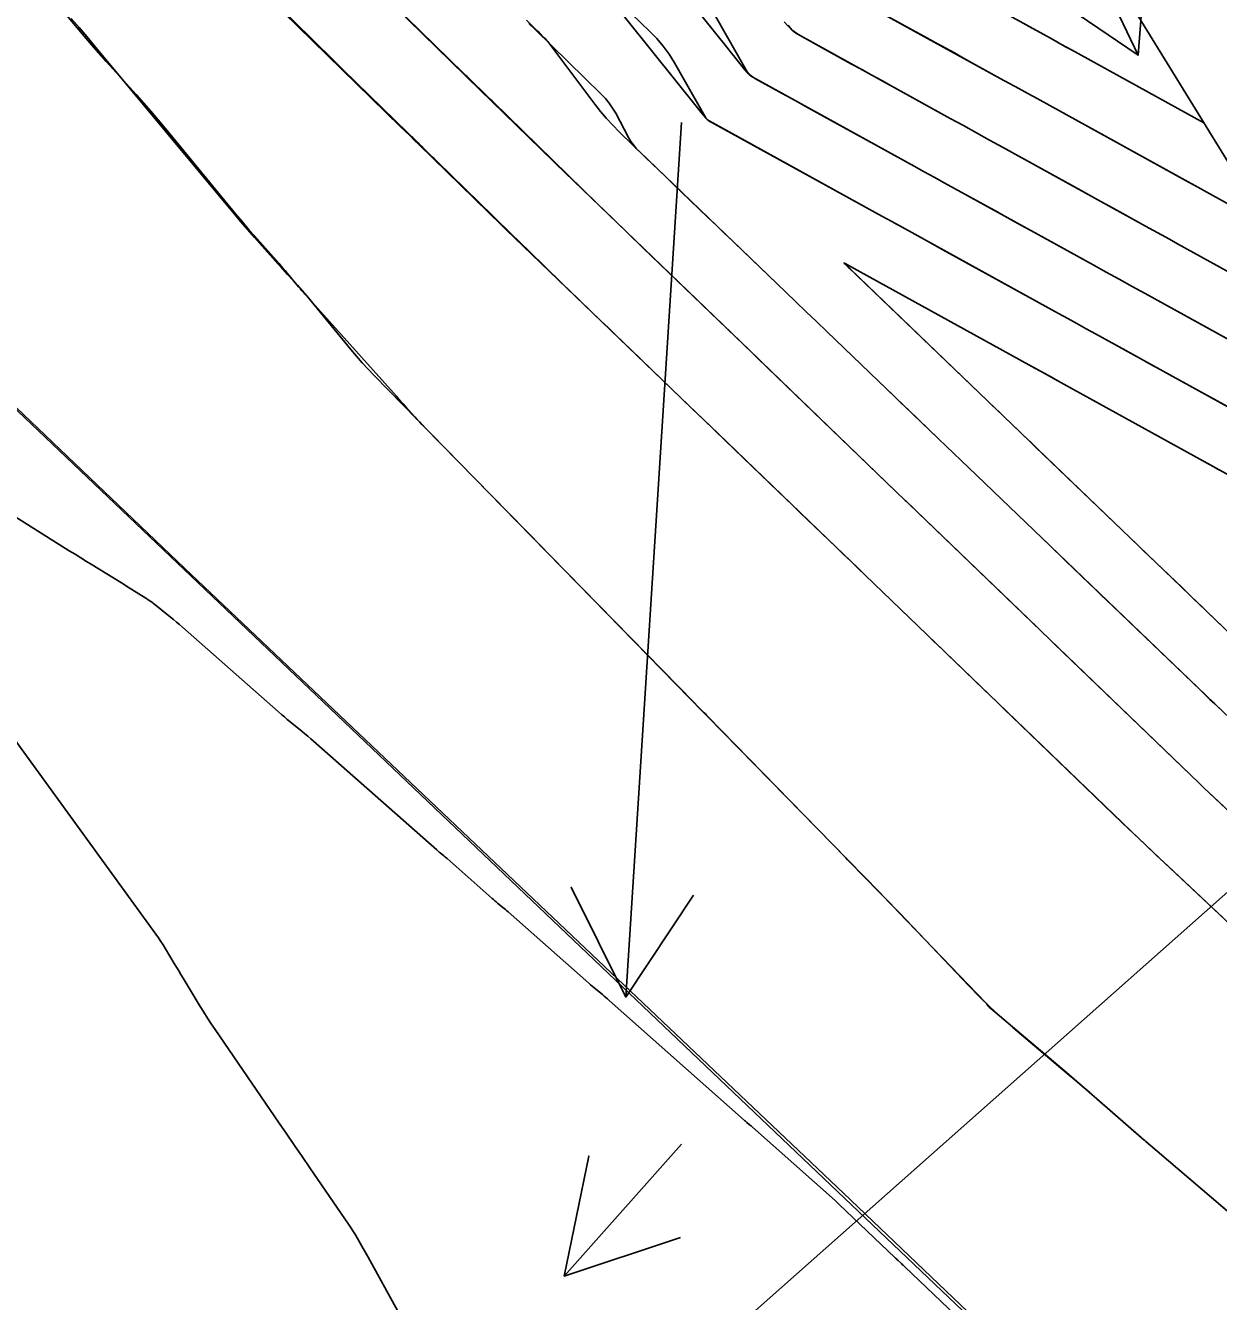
# Model space of a CAD drawing. Extents: x 954385 to 988206, y 1868364 to 1924553.
# Drawn here: x 955525 to 955583.4, y 1923211.2 to 1923273.7 of the extents above; entities that cross this region are included whole.
import ezdxf

# ---------------------------------------------------------------- set-up
doc = ezdxf.new("R2010")
doc.units = 0
for name, color, linetype in [('13', 7, 'Continuous'), ('16', 7, 'Continuous'), ('24', 7, 'Continuous'), ('26', 7, 'Continuous'), ('6', 7, 'Continuous'), ('7', 7, 'Continuous'), ('Default', 7, 'Continuous')]:
    doc.layers.add(name, color=color, linetype=linetype)

msp = doc.modelspace()

# ---------------------------------------------------------------- linework, layer by layer
at = {"layer": '13'}
msp.add_lwpolyline([(955522.32, 1923251.012), (955527.166, 1923247.973), (955527.446, 1923247.798), (955527.726, 1923247.624), (955528.007, 1923247.45), (955528.287, 1923247.277), (955529.722, 1923246.395), (955529.848, 1923246.317), (955529.973, 1923246.239), (955530.099, 1923246.161), (955530.224, 1923246.082), (955530.914, 1923245.648), (955530.945, 1923245.629), (955530.975, 1923245.609), (955531.005, 1923245.589), (955531.035, 1923245.569), (955531.156, 1923245.489), (955531.186, 1923245.469), (955531.215, 1923245.448), (955531.244, 1923245.426), (955531.272, 1923245.404), (955532.114, 1923244.726), (955532.263, 1923244.605), (955532.411, 1923244.482), (955532.557, 1923244.357), (955532.702, 1923244.231), (955537.412, 1923240.079), (955537.552, 1923239.957), (955537.694, 1923239.836), (955537.837, 1923239.717), (955537.981, 1923239.599), (955538.559, 1923239.131), (955538.703, 1923239.013), (955538.846, 1923238.893), (955538.988, 1923238.773), (955539.128, 1923238.65), (955545.151, 1923233.328), (955545.193, 1923233.292), (955545.235, 1923233.256), (955545.278, 1923233.22), (955545.321, 1923233.184), (955545.493, 1923233.044), (955545.536, 1923233.009), (955545.579, 1923232.973), (955545.621, 1923232.936), (955545.663, 1923232.9), (955547.869, 1923230.95), (955547.933, 1923230.893), (955547.998, 1923230.838), (955548.063, 1923230.783), (955548.129, 1923230.728), (955548.394, 1923230.512), (955548.46, 1923230.458), (955548.526, 1923230.403), (955548.59, 1923230.347), (955548.655, 1923230.291), (955552.596, 1923226.801), (955552.678, 1923226.729), (955552.76, 1923226.658), (955552.843, 1923226.588), (955552.927, 1923226.519), (955553.263, 1923226.244), (955553.347, 1923226.175), (955553.43, 1923226.105), (955553.513, 1923226.034), (955553.594, 1923225.962), (955560.201, 1923220.099), (955560.234, 1923220.07), (955560.267, 1923220.041), (955560.3, 1923220.013), (955560.334, 1923219.985), (955560.47, 1923219.872), (955560.504, 1923219.844), (955560.537, 1923219.816), (955560.571, 1923219.787), (955560.604, 1923219.758), (955564.652, 1923216.161), (955564.669, 1923216.146), (955564.686, 1923216.13), (955564.703, 1923216.114), (955564.72, 1923216.099), (955564.788, 1923216.036), (955564.804, 1923216.02), (955564.821, 1923216.004), (955564.838, 1923215.988), (955564.855, 1923215.972), (955567.575, 1923213.379), (955567.615, 1923213.341), (955567.655, 1923213.302), (955567.696, 1923213.264), (955567.737, 1923213.226), (955567.899, 1923213.073), (955567.94, 1923213.035), (955567.98, 1923212.997), (955568.021, 1923212.959), (955568.061, 1923212.92), (955574.821, 1923206.476)], dxfattribs=at)
at = {"layer": '16'}
for points in [[(955517.978, 1923299.14), (955546.543, 1923271.234), (955546.612, 1923271.166), (955546.635, 1923271.144), (955550.85, 1923267.036), (955550.882, 1923267.005), (955550.978, 1923266.912), (955560.898, 1923257.361), (955561.044, 1923257.22), (955568.088, 1923250.438), (955568.262, 1923250.271), (955582.466, 1923236.594), (955582.524, 1923236.538), (955582.583, 1923236.483), (955582.641, 1923236.427), (955582.7, 1923236.372), (955589.772, 1923229.733)], [(955516.048, 1923295.434), (955543.386, 1923268.727), (955543.608, 1923268.509), (955543.831, 1923268.292), (955544.054, 1923268.074), (955544.277, 1923267.857), (955547.688, 1923264.532), (955547.901, 1923264.325), (955548.114, 1923264.118), (955548.328, 1923263.912), (955548.542, 1923263.705), (955557.5, 1923255.08), (955557.857, 1923254.736), (955558.213, 1923254.393), (955558.57, 1923254.05), (955558.927, 1923253.706), (955564.718, 1923248.13), (955565.068, 1923247.794), (955565.417, 1923247.457), (955565.767, 1923247.121), (955566.116, 1923246.784), (955579.143, 1923234.242), (955579.484, 1923233.914), (955579.827, 1923233.587), (955580.17, 1923233.261), (955580.515, 1923232.937), (955586.405, 1923227.407)], [(955582.707, 1923268.916), (955576.227, 1923272.488), (955575.709, 1923272.774), (955575.19, 1923273.06), (955567.143, 1923277.497)], [(955552.056, 1923276.795), (955555.591, 1923273.393), (955555.93, 1923273.043), (955556.241, 1923272.671), (955556.526, 1923272.279), (955556.783, 1923271.864), (955558.347, 1923269.135), (955558.366, 1923269.106), (955558.388, 1923269.081), (955558.414, 1923269.059), (955558.443, 1923269.041), (955566.938, 1923264.356), (955567.435, 1923264.082), (955567.933, 1923263.808), (955575.585, 1923259.589), (955576.037, 1923259.339), (955576.489, 1923259.09), (955576.942, 1923258.841), (955577.394, 1923258.591), (955594.137, 1923249.359)], [(955564.968, 1923275.383), (955572.74, 1923271.098), (955573.19, 1923270.849), (955573.64, 1923270.601), (955574.091, 1923270.353), (955574.541, 1923270.105), (955582.4, 1923265.772), (955582.842, 1923265.528), (955582.989, 1923265.447), (955586.562, 1923263.476)], [(955578.517, 1923275.725), (955583.938, 1923266.915)], [(955527.259, 1923274.028), (955527.642, 1923273.593), (955528.019, 1923273.154), (955528.391, 1923272.711), (955535.328, 1923264.348), (955535.55, 1923264.083), (955535.774, 1923263.821), (955536.001, 1923263.56), (955536.23, 1923263.302), (955537.379, 1923262.024), (955537.497, 1923261.892), (955537.615, 1923261.761), (955537.734, 1923261.63), (955537.853, 1923261.5), (955538.329, 1923260.977), (955538.447, 1923260.846), (955538.564, 1923260.713), (955538.678, 1923260.579), (955538.792, 1923260.443), (955540.95, 1923257.821), (955541.225, 1923257.494), (955541.506, 1923257.174), (955541.795, 1923256.859), (955542.09, 1923256.551), (955549.798, 1923248.665), (955550.549, 1923247.897), (955551.3, 1923247.129), (955552.05, 1923246.362), (955552.801, 1923245.594), (955558.199, 1923240.075), (955558.296, 1923239.976), (955558.394, 1923239.876), (955566.819, 1923231.257), (955567.074, 1923230.996), (955567.327, 1923230.734), (955567.58, 1923230.471), (955567.831, 1923230.208), (955571.198, 1923226.673), (955571.717, 1923226.142), (955572.25, 1923225.627), (955572.796, 1923225.125), (955573.356, 1923224.639), (955576.017, 1923222.387), (955576.386, 1923222.074), (955576.753, 1923221.76), (955577.119, 1923221.444), (955577.484, 1923221.127), (955579.787, 1923219.117), (955579.807, 1923219.099), (955579.827, 1923219.082), (955579.846, 1923219.065), (955579.866, 1923219.048), (955587.29, 1923212.729)], [(955558.79, 1923274.143), (955560.355, 1923271.414), (955560.407, 1923271.335), (955560.468, 1923271.266), (955560.538, 1923271.206), (955560.618, 1923271.155), (955568.516, 1923266.8), (955569.01, 1923266.528), (955569.504, 1923266.255), (955569.998, 1923265.983), (955570.492, 1923265.71), (955577.282, 1923261.966), (955577.92, 1923261.615), (955578.558, 1923261.263), (955579.196, 1923260.911), (955579.833, 1923260.56), (955594.897, 1923252.253)], [(955584.409, 1923239.345), (955571.186, 1923252.04), (955570.819, 1923252.393), (955570.451, 1923252.746), (955570.083, 1923253.099), (955569.716, 1923253.452), (955564.24, 1923258.709), (955563.738, 1923259.19), (955563.237, 1923259.671), (955562.736, 1923260.153), (955562.235, 1923260.634), (955555.072, 1923267.511), (955554.921, 1923267.668), (955554.783, 1923267.836), (955554.658, 1923268.014), (955554.547, 1923268.202), (955553.911, 1923269.388), (955553.761, 1923269.643), (955553.593, 1923269.885), (955553.407, 1923270.113), (955553.203, 1923270.328), (955549.963, 1923273.485), (955549.655, 1923273.786)], [(955562.362, 1923273.693), (955562.448, 1923273.564), (955562.548, 1923273.451), (955562.663, 1923273.352), (955562.793, 1923273.269), (955570.29, 1923269.135), (955570.931, 1923268.782), (955571.572, 1923268.428), (955572.213, 1923268.075), (955572.854, 1923267.721), (955579.841, 1923263.869), (955580.234, 1923263.652), (955580.626, 1923263.436), (955581.019, 1923263.22), (955581.411, 1923263.003), (955590.863, 1923257.791)], [(955586.145, 1923241.837), (955572.906, 1923254.548), (955572.519, 1923254.919), (955572.133, 1923255.29), (955565.313, 1923261.837), (955565.125, 1923262.018), (955565.103, 1923262.041), (955565.098, 1923262.051), (955565.11, 1923262.049), (955565.138, 1923262.035), (955565.403, 1923261.889), (955574.136, 1923257.074), (955574.564, 1923256.838), (955575.845, 1923256.132), (955591.421, 1923247.543)], [(955524.475, 1923238.765), (955531.406, 1923229.198), (955531.528, 1923229.025), (955531.647, 1923228.85), (955531.761, 1923228.673), (955531.872, 1923228.493), (955532.307, 1923227.767), (955532.416, 1923227.586), (955532.525, 1923227.404), (955532.634, 1923227.223), (955532.743, 1923227.042), (955533.569, 1923225.666), (955533.745, 1923225.378), (955533.925, 1923225.092), (955534.11, 1923224.809), (955534.3, 1923224.529), (955537.447, 1923219.95), (955537.822, 1923219.405), (955538.197, 1923218.859), (955538.572, 1923218.313), (955538.947, 1923217.768), (955540.48, 1923215.535), (955540.831, 1923215.01), (955541.169, 1923214.477), (955541.493, 1923213.935), (955541.804, 1923213.385), (955547.607, 1923202.813)]]:
    msp.add_lwpolyline(points, dxfattribs=at)
at = {"layer": '24'}
for points in [[(955497.691, 1923280.642), (955532.806, 1923247.125), (955565.066, 1923216.528), (955599.038, 1923184.102)], [(955578.517, 1923275.725), (955583.938, 1923266.915)]]:
    msp.add_lwpolyline(points, dxfattribs=at)
at = {"layer": '26'}
for points in [[(955557.131, 1923318.928), (955579.481, 1923272.226), (955574.532, 1923275.618), (955579.481, 1923272.226), (955579.944, 1923278.208)], [(955457.131, 1923118.928), (955666.789, 1923304.798), (955664.891, 1923299.106), (955666.789, 1923304.798), (955660.911, 1923303.596)], [(955557.131, 1923268.928), (955554.402, 1923226.121), (955551.739, 1923231.498), (955554.402, 1923226.121), (955557.726, 1923231.116)], [(955557.131, 1923218.928), (955551.387, 1923212.464), (955552.596, 1923218.341), (955551.387, 1923212.464), (955557.081, 1923214.355)]]:
    msp.add_lwpolyline(points, dxfattribs=at)
at = {"layer": '6'}
for points in [[(955582.707, 1923268.916), (955576.227, 1923272.488), (955575.968, 1923272.631), (955575.708, 1923272.774), (955575.449, 1923272.917), (955575.19, 1923273.06), (955574.153, 1923273.632), (955573.894, 1923273.775)], [(955586.146, 1923241.837), (955582.902, 1923244.95), (955582.585, 1923245.255), (955582.268, 1923245.559), (955581.951, 1923245.863), (955581.634, 1923246.167), (955580.366, 1923247.384), (955580.049, 1923247.688), (955579.732, 1923247.992), (955579.416, 1923248.297), (955579.099, 1923248.601), (955574.453, 1923253.061), (955574.26, 1923253.247), (955574.066, 1923253.432), (955573.873, 1923253.618), (955573.68, 1923253.804), (955572.906, 1923254.547), (955572.712, 1923254.733), (955572.519, 1923254.919), (955572.325, 1923255.104), (955572.132, 1923255.29), (955565.384, 1923261.769), (955565.289, 1923261.86), (955565.123, 1923262.02), (955565.101, 1923262.042), (955565.095, 1923262.053), (955565.107, 1923262.051), (955565.136, 1923262.037), (955565.404, 1923261.889), (955574.137, 1923257.075), (955574.421, 1923256.918), (955574.706, 1923256.76), (955575.276, 1923256.446), (955575.561, 1923256.289), (955575.846, 1923256.132), (955582.692, 1923252.357), (955583.084, 1923252.141), (955583.476, 1923251.925)]]:
    msp.add_lwpolyline(points, dxfattribs=at)
at = {"layer": '7'}
for points in [[(955588.167, 1923231.238), (955583.168, 1923235.931), (955582.934, 1923236.152), (955582.699, 1923236.372), (955582.641, 1923236.427), (955582.582, 1923236.482), (955582.524, 1923236.538), (955582.466, 1923236.594), (955577.063, 1923241.795), (955576.22, 1923242.606), (955575.378, 1923243.418), (955574.535, 1923244.229), (955573.693, 1923245.04), (955568.617, 1923249.929), (955568.44, 1923250.099), (955568.219, 1923250.312), (955568.131, 1923250.398), (955568.087, 1923250.44), (955561.342, 1923256.932), (955561.193, 1923257.075), (955560.971, 1923257.29), (955560.715, 1923257.536), (955560.605, 1923257.641), (955555.248, 1923262.803), (955554.508, 1923263.516), (955553.77, 1923264.23), (955553.033, 1923264.946), (955552.298, 1923265.663), (955547.914, 1923269.94), (955547.859, 1923269.994), (955547.773, 1923270.078), (955547.752, 1923270.099), (955546.641, 1923271.183), (955546.582, 1923271.241), (955546.464, 1923271.356), (955539.476, 1923278.189)], [(955555.384, 1923277.575), (955559.352, 1923272.619), (955559.462, 1923272.482), (955559.572, 1923272.345), (955559.681, 1923272.208), (955559.791, 1923272.07), (955560.231, 1923271.522), (955560.346, 1923271.391), (955560.472, 1923271.274), (955560.61, 1923271.169), (955560.758, 1923271.078), (955562.248, 1923270.256), (955562.548, 1923270.091), (955562.848, 1923269.925), (955563.148, 1923269.76), (955563.447, 1923269.595), (955568.515, 1923266.8), (955569.009, 1923266.528), (955569.504, 1923266.255), (955569.998, 1923265.983), (955570.492, 1923265.711), (955572.468, 1923264.621), (955572.962, 1923264.349), (955573.456, 1923264.076), (955573.95, 1923263.804), (955574.444, 1923263.531), (955577.283, 1923261.967), (955577.92, 1923261.615), (955578.558, 1923261.263), (955579.196, 1923260.912), (955579.834, 1923260.56), (955583.913, 1923258.31)], [(955586.641, 1923213.275), (955579.865, 1923219.048), (955579.845, 1923219.065), (955579.826, 1923219.082), (955579.806, 1923219.099), (955579.787, 1923219.116), (955579.63, 1923219.253), (955577.459, 1923221.15), (955577.09, 1923221.471), (955576.72, 1923221.791), (955576.348, 1923222.109), (955575.976, 1923222.426), (955572.273, 1923225.558), (955572.249, 1923225.579), (955572.226, 1923225.602), (955572.204, 1923225.626), (955572.183, 1923225.651), (955572.103, 1923225.753), (955572.083, 1923225.778), (955572.062, 1923225.803), (955572.04, 1923225.827), (955572.018, 1923225.851), (955567.763, 1923230.28), (955567.525, 1923230.527), (955567.287, 1923230.773), (955567.049, 1923231.019), (955566.809, 1923231.263), (955565.372, 1923232.731), (955565.298, 1923232.806), (955565.267, 1923232.838), (955565.173, 1923232.934), (955558.411, 1923239.871), (955558.357, 1923239.926), (955558.302, 1923239.982), (955558.248, 1923240.038), (955558.194, 1923240.093), (955557.922, 1923240.37), (955557.759, 1923240.537), (955550.734, 1923247.709), (955550.546, 1923247.901), (955550.357, 1923248.094), (955544.534, 1923254.038), (955544.417, 1923254.159), (955544.301, 1923254.281), (955544.187, 1923254.404), (955544.074, 1923254.529), (955543.625, 1923255.031), (955543.512, 1923255.157), (955543.4, 1923255.282), (955543.288, 1923255.408), (955543.176, 1923255.533), (955538.765, 1923260.466), (955538.733, 1923260.502), (955538.701, 1923260.538), (955538.669, 1923260.574), (955538.637, 1923260.609), (955538.508, 1923260.752), (955538.476, 1923260.788), (955538.445, 1923260.824), (955538.414, 1923260.86), (955538.383, 1923260.897), (955537.845, 1923261.55), (955537.744, 1923261.671), (955537.643, 1923261.791), (955537.54, 1923261.91), (955537.437, 1923262.028), (955536.227, 1923263.39), (955535.992, 1923263.657), (955535.76, 1923263.927), (955535.53, 1923264.198), (955535.302, 1923264.472), (955531.862, 1923268.651), (955531.513, 1923269.07), (955531.159, 1923269.485), (955530.801, 1923269.897), (955530.439, 1923270.304), (955528.979, 1923271.926), (955528.616, 1923272.333), (955528.257, 1923272.743), (955527.902, 1923273.157), (955527.551, 1923273.574), (955525.518, 1923276.012)], [(955584.185, 1923254.847), (955581.012, 1923256.597), (955580.559, 1923256.846), (955580.107, 1923257.096), (955579.655, 1923257.345), (955579.203, 1923257.594), (955577.394, 1923258.592), (955576.942, 1923258.841), (955576.49, 1923259.09), (955576.038, 1923259.34), (955575.585, 1923259.589), (955569.924, 1923262.71), (955569.177, 1923263.122), (955567.933, 1923263.808), (955567.684, 1923263.945), (955567.435, 1923264.083), (955567.186, 1923264.22), (955566.938, 1923264.357), (955559.47, 1923268.475), (955559.144, 1923268.655), (955558.494, 1923269.013), (955558.44, 1923269.046), (955558.39, 1923269.084), (955558.344, 1923269.127), (955558.302, 1923269.174), (955558.103, 1923269.423), (955557.983, 1923269.572), (955553.343, 1923275.368)], [(955565.287, 1923275.208), (955569.139, 1923273.083), (955569.589, 1923272.835), (955570.039, 1923272.587), (955570.489, 1923272.339), (955570.939, 1923272.091), (955572.74, 1923271.098), (955573.19, 1923270.849), (955573.64, 1923270.601), (955574.09, 1923270.353), (955574.54, 1923270.105), (955581.221, 1923266.422), (955581.811, 1923266.097), (955582.4, 1923265.772), (955582.695, 1923265.609), (955582.99, 1923265.447), (955586.562, 1923263.476)], [(955583.643, 1923230), (955580.953, 1923232.526), (955580.39, 1923233.056), (955579.828, 1923233.588), (955579.268, 1923234.122), (955578.71, 1923234.658), (955573.305, 1923239.862), (955572.962, 1923240.191), (955572.62, 1923240.521), (955572.278, 1923240.85), (955571.936, 1923241.18), (955570.534, 1923242.53), (955570.186, 1923242.865), (955569.838, 1923243.2), (955569.491, 1923243.535), (955569.143, 1923243.87), (955566.128, 1923246.774), (955565.773, 1923247.116), (955565.418, 1923247.458), (955565.063, 1923247.8), (955564.708, 1923248.142), (955563.287, 1923249.51), (955562.931, 1923249.852), (955562.576, 1923250.193), (955562.221, 1923250.535), (955561.866, 1923250.877), (955559.287, 1923253.359), (955558.75, 1923253.876), (955558.213, 1923254.393), (955557.676, 1923254.909), (955557.139, 1923255.426), (955554.646, 1923257.827), (955554.282, 1923258.177), (955553.919, 1923258.527), (955553.555, 1923258.877), (955553.191, 1923259.228), (955551.632, 1923260.729), (955551.321, 1923261.03), (955551.01, 1923261.33), (955550.7, 1923261.632), (955550.391, 1923261.933), (955549.153, 1923263.141), (955548.843, 1923263.443), (955548.534, 1923263.745), (955548.224, 1923264.047), (955547.915, 1923264.349), (955545.188, 1923267.012), (955545.104, 1923267.094), (955545.02, 1923267.176), (955544.936, 1923267.258), (955544.852, 1923267.34), (955544.471, 1923267.712), (955544.348, 1923267.832), (955544.224, 1923267.953), (955543.977, 1923268.194), (955543.915, 1923268.255), (955543.853, 1923268.315), (955543.792, 1923268.375), (955543.73, 1923268.436), (955540.591, 1923271.506), (955540.203, 1923271.886), (955539.814, 1923272.266), (955539.425, 1923272.646), (955539.036, 1923273.027), (955537.481, 1923274.548)], [(955549.54, 1923273.942), (955549.934, 1923273.558), (955550.055, 1923273.44), (955550.175, 1923273.323), (955550.415, 1923273.088), (955550.474, 1923273.029), (955550.531, 1923272.967), (955550.585, 1923272.903), (955550.636, 1923272.837), (955552.897, 1923269.827), (955553.174, 1923269.472), (955553.464, 1923269.13), (955553.768, 1923268.799), (955554.084, 1923268.479), (955555.377, 1923267.224), (955555.7, 1923266.911), (955556.024, 1923266.598), (955556.349, 1923266.285), (955556.673, 1923265.973), (955558.428, 1923264.29), (955558.828, 1923263.905), (955559.229, 1923263.52), (955559.629, 1923263.136), (955560.03, 1923262.751), (955562.235, 1923260.634), (955562.736, 1923260.153), (955563.237, 1923259.671), (955563.738, 1923259.19), (955564.24, 1923258.709), (955566.774, 1923256.277), (955567.142, 1923255.924), (955567.509, 1923255.571), (955567.877, 1923255.218), (955568.245, 1923254.865), (955569.716, 1923253.453), (955570.084, 1923253.099), (955570.451, 1923252.746), (955570.819, 1923252.393), (955571.187, 1923252.04), (955574.788, 1923248.581), (955575.075, 1923248.305), (955575.363, 1923248.029), (955575.651, 1923247.753), (955575.938, 1923247.477), (955577.089, 1923246.372), (955577.377, 1923246.096), (955577.665, 1923245.819), (955577.952, 1923245.543), (955578.24, 1923245.267), (955582.532, 1923241.147), (955582.767, 1923240.922), (955583.002, 1923240.697), (955583.236, 1923240.471), (955583.471, 1923240.246)], [(955562.159, 1923273.87), (955562.348, 1923273.656), (955562.555, 1923273.463), (955562.779, 1923273.292), (955563.022, 1923273.143), (955565.462, 1923271.797), (955565.953, 1923271.527), (955566.443, 1923271.256), (955566.934, 1923270.986), (955567.425, 1923270.715), (955570.29, 1923269.135), (955570.931, 1923268.782), (955571.572, 1923268.428), (955572.213, 1923268.075), (955572.854, 1923267.721), (955576.701, 1923265.6), (955577.486, 1923265.168), (955578.271, 1923264.735), (955579.841, 1923263.869), (955580.234, 1923263.653), (955580.627, 1923263.436), (955581.019, 1923263.22), (955581.412, 1923263.003), (955589.079, 1923258.775)]]:
    msp.add_lwpolyline(points, dxfattribs=at)
at = {"layer": 'Default'}
msp.add_line((955858.372, 1922937.149), (955453.201, 1923322.797), dxfattribs=at)

doc.saveas('drawing.dxf')
